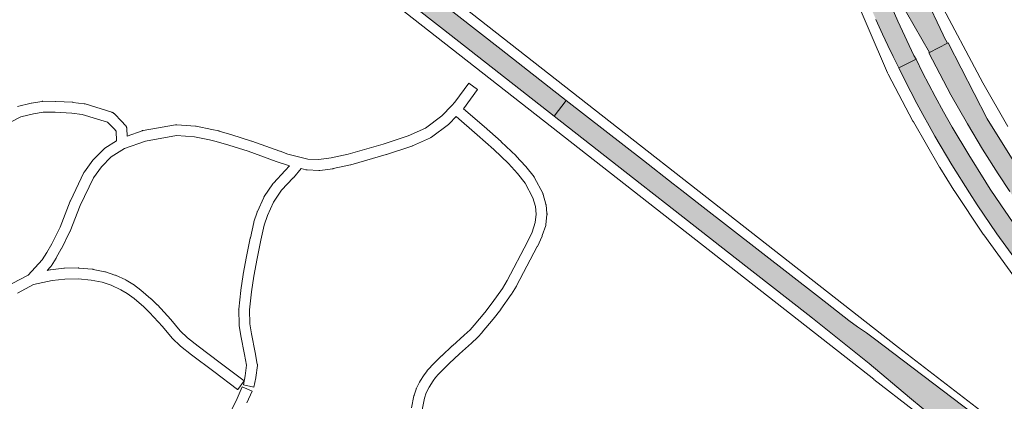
# Paper-space layout 'Layout1' of a CAD drawing. Header units: metres. Extents: x 123097 to 144122, y 392739 to 407589.
# Tile 404 of 510: x 135491 to 135857, y 399427 to 399569. Entities that reach past the tile are written whole.
import ezdxf

# ---------------------------------------------------------------- set-up
doc = ezdxf.new("R2010")
doc.units = ezdxf.units.M
doc.header["$MEASUREMENT"] = 0
for name, color, linetype, lineweight in [('gs-knt-aanvullende hoofdweg', 7, 'Continuous', 0), ('gs-knt-hoofdweg', 7, 'Continuous', 0), ('gs-knt-paden', 7, 'Continuous', 0), ('ir-ARC-asfalt-hoofdwegen-te inspecteren', 5, 'Continuous', 0)]:
    doc.layers.add(name, color=color, linetype=linetype, lineweight=lineweight)

psp = doc.layouts.get("Layout1")

# ---------------------------------------------------------------- hatches: boundary and pattern name
at = {"layer": 'ir-ARC-asfalt-hoofdwegen-te inspecteren', "linetype": 'Continuous', "lineweight": 13}
for points in [[(135799.079, 399666.19), (135798.998, 399666.615), (135796.85, 399677.871), (135795.638, 399685.213), (135793.91, 399695.677), (135793.719, 399697.266), (135791.897, 399712.4), (135790.56, 399729.546), (135790.442, 399731.826), (135790.317, 399734.261), (135790.244, 399736.937), (135790.223, 399738.738), (135782.989, 399738.655), (135783.012, 399736.625), (135783.311, 399730.061), (135783.233, 399727.711), (135782.701, 399725.42), (135781.737, 399723.275), (135780.375, 399721.358), (135779.823, 399720.929), (135781.6, 399703.703), (135782.001, 399703.491), (135782.154, 399703.065), (135784.122, 399689.435), (135786.372, 399675.849), (135788.671, 399663.598), (135788.76, 399663.174), (135789.464, 399659.821), (135789.748, 399658.472), (135789.836, 399658.051), (135792.9, 399644.854), (135796.727, 399630.56), (135800.982, 399616.388), (135803.264, 399609.478), (135807.954, 399596.307), (135812.845, 399584.248), (135817.282, 399576.464), (135828.76, 399556.514), (135835.41, 399560.007), (135834.248, 399562.318), (135833.845, 399563.121), (135827.033, 399577.581), (135819.773, 399595.187), (135813.615, 399612.079), (135808.655, 399627.468), (135803.953, 399644.577), (135800.238, 399660.113), (135800.063, 399661.033), (135799.981, 399661.458), (135799.723, 399662.811)], [(135510.767, 399687.325), (135502.471, 399676.224), (135504.093, 399675.552), (135505.887, 399674.612), (135507.55, 399673.456), (135512.493, 399669.611), (135559.3, 399632.83), (135574.709, 399620.852), (135579.173, 399617.471), (135591.144, 399608.57), (135604.491, 399598.841), (135611.771, 399593.486), (135623.528, 399584.366), (135648.189, 399565.081), (135689.219, 399532.971), (135693.767, 399538.791), (135669.527, 399557.725), (135628.592, 399589.698), (135606.288, 399607.192), (135595.824, 399615.326), (135585.608, 399623.77), (135584.497, 399624.751), (135583.462, 399625.811), (135569.099, 399641.281), (135568.299, 399642.092), (135535.223, 399668.024), (135515.115, 399683.887), (135512.085, 399686.277)], [(135693.767, 399538.791), (135689.219, 399532.971), (135721.207, 399507.916), (135731.351, 399500), (135756.507, 399480.334), (135783.488, 399459.246), (135785.249, 399457.916), (135806.32, 399441.041), (135821.304, 399428.464), (135831.435, 399419.961), (135832.559, 399418.952), (135834.042, 399416.653), (135835.189, 399414.169), (135835.98, 399411.55), (135844.702, 399422.584), (135807.754, 399450.609), (135805.338, 399452.385), (135802.04, 399454.688), (135798.818, 399457.08), (135787.827, 399465.565), (135743.531, 399500), (135736.647, 399505.351), (135733.504, 399507.794), (135722.403, 399516.424)]]:
    psp.add_hatch(color=5, dxfattribs=at).paths.add_polyline_path(points, flags=0)
at = {"layer": 'ir-ARC-asfalt-hoofdwegen-te inspecteren', "linetype": 'Continuous', "lineweight": 13, "extrusion": (0, 0, -1)}
for points in [[(-135787.038, 399659.114), (-135786.333, 399662.465), (-135786.244, 399662.889), (-135782.613, 399682.099), (-135782.519, 399682.749), (-135781.924, 399686.538), (-135774.574, 399685.384), (-135775.242, 399680.93), (-135775.289, 399676.426), (-135775.118, 399673.747), (-135774.957, 399669.369), (-135775.334, 399664.62), (-135776.046, 399659.91), (-135776.141, 399659.487), (-135776.892, 399656.156), (-135777.196, 399654.809), (-135777.289, 399654.394), (-135780.76, 399640.026), (-135785.597, 399620.007), (-135786.189, 399611.588), (-135792.188, 399612.403), (-135795.074, 399603.679), (-135798.728, 399593.635), (-135802.19, 399584.652), (-135805.462, 399576.664), (-135808.81, 399568.876), (-135811.294, 399563.336), (-135813.206, 399559.192), (-135815.182, 399555.078), (-135817.317, 399550.833), (-135823.723, 399554.054), (-135822.967, 399555.484), (-135816.997, 399568.233), (-135811.344, 399581.126), (-135811.073, 399581.813), (-135806.085, 399594.408), (-135801.495, 399607.153), (-135800.5, 399610.075), (-135797.697, 399618.951), (-135795.696, 399625.424), (-135791.639, 399639.485), (-135788.222, 399653.715), (-135787.411, 399657.344), (-135787.322, 399657.764)], [(-135860.404, 399515.453), (-135850.205, 399531.934), (-135835.639, 399560.143), (-135835.41, 399560.007), (-135828.76, 399556.514), (-135828.511, 399556.413), (-135836.611, 399540.845), (-135842.803, 399530.049), (-135848.436, 399520.687), (-135854.263, 399511.445), (-135858.584, 399504.89), (-135861.919, 399500), (-135865.334, 399495.129), (-135868.812, 399490.303), (-135876.155, 399480.511), (-135883.763, 399470.923), (-135891.818, 399461.385), (-135900.125, 399452.065), (-135910.077, 399441.532), (-135916.355, 399435.205), (-135924.134, 399427.689), (-135932.068, 399420.337), (-135943.165, 399410.709), (-135950.43, 399404.72), (-136000, 399365.434), (-136022.878, 399347.302), (-136088.112, 399295.795), (-136092.677, 399301.549), (-136086.329, 399306.558), (-136027.887, 399352.669), (-136000, 399374.794), (-135954.501, 399410.893), (-135947.814, 399416.411), (-135936.57, 399426.228), (-135928.994, 399433.238), (-135921.566, 399440.404), (-135913.276, 399448.803), (-135905.194, 399457.402), (-135897.226, 399466.362), (-135889.501, 399475.533), (-135882.084, 399484.85), (-135874.919, 399494.363), (-135870.858, 399500), (-135866.224, 399506.672)], [(-135960.137, 399390.767), (-135946.25, 399401.766), (-135932.726, 399413.21), (-135919.58, 399425.085), (-135906.826, 399437.38), (-135898.534, 399445.817), (-135881.705, 399464.856), (-135874.452, 399473.72), (-135867.461, 399482.792), (-135861.232, 399491.33), (-135855.187, 399500), (-135851.305, 399505.784), (-135849.62, 399508.414), (-135843.291, 399518.574), (-135837.166, 399528.858), (-135833.944, 399534.502), (-135830.838, 399540.21), (-135826.127, 399549.148), (-135823.723, 399554.054), (-135817.317, 399550.833), (-135819.571, 399546.35), (-135824.046, 399537.667), (-135826.299, 399533.485), (-135828.616, 399529.339), (-135830.76, 399525.442), (-135837.06, 399514.889), (-135843.553, 399504.454), (-135846.423, 399500), (-135853.766, 399489.254), (-135861.405, 399478.716), (-135868.656, 399469.272), (-135876.174, 399460.038), (-135893.079, 399440.921), (-135902.272, 399431.563), (-135915.046, 399419.271), (-135928.212, 399407.399), (-135941.754, 399395.96), (-135955.66, 399384.964), (-136000, 399349.765), (-136070.342, 399293.959), (-136074.924, 399299.734), (-136000, 399359.153)]]:
    psp.add_hatch(color=5, dxfattribs=at).paths.add_polyline_path(points, flags=0)

# ---------------------------------------------------------------- linework, layer by layer
at = {"layer": 'gs-knt-aanvullende hoofdweg', "color": 7, "linetype": 'Continuous', "flags": 128}
for points in [[(135511.943, 399685.96), (135594.313, 399621.754), (135594.347, 399621.728), (135641.144, 399584.819), (135817.252, 399447.029), (135850.973, 399420.962)], [(135837.582, 399412.33), (135808.049, 399435.159), (135808.014, 399435.186), (135631.877, 399572.998), (135631.854, 399573.016), (135585.062, 399609.921), (135500.219, 399676.054), (135491.359, 399682.96)]]:
    psp.add_lwpolyline(points, dxfattribs=at)
at = {"layer": 'gs-knt-hoofdweg', "color": 7, "linetype": 'Continuous', "flags": 128}
for points in [[(135803.008, 399661.938), (135806.465, 399648.464), (135806.485, 399648.385), (135810.292, 399632.885), (135816.492, 399612.881), (135824.139, 399594.415), (135831.807, 399576.864), (135848.497, 399545.283), (135857.863, 399529.125)], [(135860.311, 399473.153), (135848.877, 399488.846), (135848.686, 399489.12), (135837.917, 399505.276), (135837.782, 399505.486), (135832.606, 399513.802), (135832.476, 399514.018), (135822.755, 399530.787), (135822.593, 399531.08), (135813.437, 399548.515), (135813.303, 399548.784), (135813.178, 399549.057), (135799.074, 399581.647)]]:
    psp.add_lwpolyline(points, dxfattribs=at)
at = {"layer": 'gs-knt-paden', "color": 7, "linetype": 'Continuous', "flags": 128}
for points in [[(135489.874, 399536.524), (135494.942, 399537.689), (135495.03, 399537.707), (135498.817, 399538.401), (135498.909, 399538.416), (135499.001, 399538.426), (135499.094, 399538.432), (135499.187, 399538.434), (135503.917, 399538.414), (135503.967, 399538.413), (135504.018, 399538.411), (135510.292, 399538.067), (135510.364, 399538.062), (135510.436, 399538.054), (135514.602, 399537.523), (135514.688, 399537.51), (135514.774, 399537.493), (135514.858, 399537.473), (135514.942, 399537.449), (135524.885, 399534.375), (135524.977, 399534.344), (135525.069, 399534.309), (135525.158, 399534.269), (135525.245, 399534.224), (135525.33, 399534.176), (135525.412, 399534.123), (135525.492, 399534.067), (135525.569, 399534.006), (135525.643, 399533.942), (135525.714, 399533.875), (135528.598, 399530.984), (135528.628, 399530.953), (135529.891, 399529.63), (135529.955, 399529.56), (135530.016, 399529.487), (135530.073, 399529.411), (135530.127, 399529.332), (135530.177, 399529.251), (135530.222, 399529.167), (135530.264, 399529.082), (135530.302, 399528.994), (135530.335, 399528.905), (135530.365, 399528.815), (135530.39, 399528.723), (135530.41, 399528.63), (135530.426, 399528.536), (135530.438, 399528.441), (135530.445, 399528.347), (135530.592, 399525.529), (135536.181, 399527.521), (135536.262, 399527.548), (135536.345, 399527.572), (135536.429, 399527.592), (135536.513, 399527.608), (135548.517, 399529.688), (135548.612, 399529.703), (135548.708, 399529.712), (135548.804, 399529.717), (135548.9, 399529.718), (135548.996, 399529.713), (135555.982, 399529.24), (135556.072, 399529.232), (135556.162, 399529.22), (135556.252, 399529.204), (135561.996, 399528.02), (135562.036, 399528.011), (135564.6, 399527.427), (135564.657, 399527.413), (135564.714, 399527.397), (135569.476, 399526.014), (135569.521, 399526), (135576.817, 399523.692), (135576.89, 399523.668), (135587.354, 399519.91), (135587.388, 399519.897), (135590.311, 399518.789), (135597.779, 399516.951), (135601.856, 399516.796), (135606.395, 399517.386), (135612.651, 399518.748), (135625.735, 399522.567), (135635.04, 399525.588), (135641.423, 399528.478), (135647.494, 399533.01), (135651.275, 399536.924), (135652.38, 399538.068), (135657.515, 399545.175, -0.3748466), (135657.528, 399545.178), (135660.771, 399542.835, -0.3845522), (135660.773, 399542.821), (135655.614, 399535.681), (135663.28, 399529.042), (135663.3, 399529.025), (135669.533, 399523.483), (135669.587, 399523.432), (135675.1, 399518.151), (135675.142, 399518.109), (135675.184, 399518.065), (135678.658, 399514.312), (135678.713, 399514.25), (135678.766, 399514.186), (135681.78, 399510.336), (135681.834, 399510.263), (135681.885, 399510.188), (135681.933, 399510.111), (135681.977, 399510.031), (135685.002, 399504.267), (135685.039, 399504.193), (135685.073, 399504.118), (135685.103, 399504.041), (135685.131, 399503.963), (135685.155, 399503.884), (135686.178, 399500.294), (135686.2, 399500.211), (135686.218, 399500.128), (135686.232, 399500.044), (135686.243, 399499.96), (135686.594, 399496.726), (135686.602, 399496.64), (135686.605, 399496.554), (135686.606, 399496.468), (135686.602, 399496.382), (135686.595, 399496.297), (135686.215, 399492.723), (135686.203, 399492.632), (135686.187, 399492.541), (135686.167, 399492.451), (135686.142, 399492.363), (135686.114, 399492.275), (135684.856, 399488.537), (135684.829, 399488.462), (135684.8, 399488.387), (135684.768, 399488.314), (135683.032, 399484.562), (135683.009, 399484.513), (135682.984, 399484.465), (135675.271, 399469.908), (135675.247, 399469.863), (135675.221, 399469.819), (135673.427, 399466.813), (135673.386, 399466.747), (135673.342, 399466.682), (135669.448, 399461.18), (135669.396, 399461.11), (135666.639, 399457.553), (135666.594, 399457.497), (135662.545, 399452.639), (135662.481, 399452.566), (135660.899, 399450.844), (135660.852, 399450.794), (135660.803, 399450.746), (135658.548, 399448.605), (135658.509, 399448.569), (135654.134, 399444.632), (135650.244, 399441.009), (135646.321, 399437.127), (135645.214, 399435.902), (135644.316, 399434.666), (135642.794, 399432.247), (135641.748, 399430.17), (135641.077, 399428.127), (135640.208, 399423.866)], [(135636.256, 399424.607), (135637.162, 399429.045), (135637.178, 399429.12), (135637.198, 399429.196), (135637.221, 399429.27), (135637.975, 399431.567), (135638, 399431.638), (135638.027, 399431.708), (135638.057, 399431.777), (135638.09, 399431.844), (135639.247, 399434.141), (135639.292, 399434.226), (135639.341, 399434.308), (135640.95, 399436.864), (135640.986, 399436.92), (135641.025, 399436.974), (135642.025, 399438.351), (135642.068, 399438.408), (135642.113, 399438.464), (135642.159, 399438.517), (135643.376, 399439.863), (135643.414, 399439.905), (135643.453, 399439.945), (135647.438, 399443.888), (135647.482, 399443.93), (135651.407, 399447.586), (135651.432, 399447.609), (135655.8, 399451.539), (135657.985, 399453.614), (135659.488, 399455.25), (135663.483, 399460.044), (135666.19, 399463.535), (135666.192, 399463.538), (135666.194, 399463.54), (135670.015, 399468.94), (135671.743, 399471.835), (135679.407, 399486.299), (135681.069, 399489.893), (135682.242, 399493.379), (135682.574, 399496.507), (135682.265, 399499.356), (135681.346, 399502.583), (135678.502, 399508.002), (135675.651, 399511.643), (135672.275, 399515.29), (135666.833, 399520.504), (135660.638, 399526.012), (135652.844, 399532.762), (135650.273, 399530.1), (135650.215, 399530.043), (135650.155, 399529.988), (135650.093, 399529.936), (135650.03, 399529.886), (135643.653, 399525.126), (135643.583, 399525.076), (135643.51, 399525.028), (135643.435, 399524.984), (135643.358, 399524.943), (135643.28, 399524.906), (135636.596, 399521.88), (135636.528, 399521.85), (135636.458, 399521.824), (135636.388, 399521.799), (135626.948, 399518.734), (135626.89, 399518.717), (135613.71, 399514.869), (135613.643, 399514.851), (135613.575, 399514.835), (135607.166, 399513.44), (135607.083, 399513.424), (135606.998, 399513.411), (135602.207, 399512.788), (135602.124, 399512.779), (135602.04, 399512.773), (135601.956, 399512.771), (135601.872, 399512.772), (135597.422, 399512.941), (135597.34, 399512.946), (135597.259, 399512.954), (135597.178, 399512.966), (135597.097, 399512.98), (135597.018, 399512.998), (135595.28, 399513.426), (135592.381, 399510.04), (135592.346, 399510), (135592.31, 399509.961), (135587.952, 399505.382), (135584.925, 399500.951), (135582.679, 399495.975), (135581.546, 399492.494), (135580.286, 399486.841), (135578.923, 399480.077), (135577.694, 399473.461), (135576.758, 399467.664), (135576.043, 399460.955), (135576.185, 399455.769), (135576.834, 399452.068), (135578.171, 399445.16), (135578.176, 399445.135), (135578.949, 399440.85), (135578.962, 399440.766), (135578.972, 399440.681), (135578.978, 399440.596), (135578.981, 399440.511), (135578.98, 399440.426), (135578.975, 399440.341), (135578.967, 399440.257), (135578.448, 399435.875), (135578.436, 399435.789), (135578.42, 399435.704), (135577.715, 399432.296, -0.3700889), (135577.704, 399432.289), (135573.786, 399433.1, -0.3700837), (135573.779, 399433.111), (135574.466, 399436.433), (135574.94, 399440.431), (135574.222, 399444.408), (135572.884, 399451.321), (135572.877, 399451.356), (135572.2, 399455.22), (135572.186, 399455.317), (135572.176, 399455.414), (135572.171, 399455.512), (135572.021, 399460.979), (135572.02, 399461.068), (135572.024, 399461.158), (135572.031, 399461.247), (135572.766, 399468.144), (135572.773, 399468.198), (135572.781, 399468.251), (135573.729, 399474.125), (135573.737, 399474.172), (135574.974, 399480.826), (135574.98, 399480.856), (135576.35, 399487.655), (135576.358, 399487.695), (135577.643, 399493.462), (135577.666, 399493.555), (135577.694, 399493.647), (135578.891, 399497.324), (135578.915, 399497.393), (135578.941, 399497.462), (135578.97, 399497.529), (135581.334, 399502.766), (135581.372, 399502.845), (135581.413, 399502.923), (135581.458, 399502.999), (135581.506, 399503.073), (135584.724, 399507.784), (135584.771, 399507.85), (135584.821, 399507.914), (135584.873, 399507.976), (135584.928, 399508.036), (135589.361, 399512.694), (135590.91, 399514.503), (135585.979, 399516.132), (135575.568, 399519.871), (135568.331, 399522.16), (135563.649, 399523.52), (135561.164, 399524.087), (135555.574, 399525.239), (135548.965, 399525.686), (135537.369, 399523.677), (135529.613, 399520.911), (135524.691, 399517.785), (135521.003, 399514.049), (135518.043, 399510.037), (135513.126, 399499.759), (135509.384, 399490.192), (135509.35, 399490.111), (135509.313, 399490.031), (135506.173, 399483.698), (135506.146, 399483.647), (135506.119, 399483.596), (135504.243, 399480.305), (135504.194, 399480.222), (135502.306, 399477.25), (135502.256, 399477.176), (135502.204, 399477.105), (135502.149, 399477.036), (135502.092, 399476.972), (135502.09, 399476.969), (135502.087, 399476.967)], [(135502.087, 399476.967), (135500.798, 399475.561), (135501.981, 399475.81), (135502.065, 399475.826), (135502.15, 399475.838), (135507.047, 399476.439), (135507.119, 399476.447), (135507.191, 399476.451), (135507.263, 399476.454), (135512.395, 399476.529), (135512.466, 399476.529), (135512.537, 399476.526), (135512.608, 399476.521), (135517.7, 399476.052), (135517.772, 399476.044), (135517.844, 399476.033), (135517.915, 399476.02), (135522.258, 399475.138), (135522.334, 399475.121), (135522.409, 399475.101), (135522.483, 399475.078), (135526.033, 399473.917), (135526.106, 399473.892), (135526.178, 399473.864), (135526.249, 399473.832), (135530.063, 399472.074), (135530.123, 399472.046), (135530.182, 399472.015), (135530.24, 399471.982), (135532.742, 399470.512), (135532.809, 399470.47), (135532.875, 399470.426), (135532.938, 399470.38), (135535.627, 399468.339), (135535.672, 399468.303), (135535.716, 399468.266), (135539.414, 399465.108), (135539.452, 399465.074), (135539.49, 399465.04), (135541.747, 399462.902), (135541.798, 399462.852), (135541.848, 399462.8), (135546.769, 399457.423), (135546.827, 399457.357), (135550.324, 399453.181), (135553.024, 399450.582), (135556.955, 399447.428), (135565.18, 399441.329), (135574.056, 399434.652, -0.3846081), (135574.059, 399434.639), (135571.654, 399431.441, -0.3846071), (135571.64, 399431.439), (135562.78, 399438.104), (135554.53, 399444.222), (135554.469, 399444.268), (135550.437, 399447.503), (135550.368, 399447.562), (135550.301, 399447.623), (135547.458, 399450.36), (135547.407, 399450.411), (135547.358, 399450.463), (135547.311, 399450.517), (135543.773, 399454.742), (135538.931, 399460.033), (135536.763, 399462.085), (135533.149, 399465.172), (135530.602, 399467.106), (135528.29, 399468.465), (135524.672, 399470.133), (135521.344, 399471.221), (135517.222, 399472.058), (135512.346, 399472.508), (135507.429, 399472.436), (135502.725, 399471.858), (135495.777, 399470.396), (135489.811, 399467.204)], [(135569.256, 399423.462), (135571.421, 399428.038), (135573.33, 399432.374, -0.3560854), (135573.342, 399432.378), (135577.005, 399430.766, -0.3560821), (135577.009, 399430.754), (135575.09, 399426.393)]]:
    psp.add_lwpolyline(points, format="xyb", dxfattribs=at)
psp.add_lwpolyline([(135487.895, 399470.738), (135493.832, 399473.915), (135499.008, 399479.556), (135500.775, 399482.337), (135502.597, 399485.536), (135505.672, 399491.738), (135509.409, 399501.292), (135509.437, 399501.36), (135509.468, 399501.427), (135514.499, 399511.945), (135514.542, 399512.029), (135514.589, 399512.112), (135514.64, 399512.192), (135514.694, 399512.27), (135517.854, 399516.552), (135517.912, 399516.628), (135517.975, 399516.701), (135518.041, 399516.771), (135521.991, 399520.771), (135522.056, 399520.834), (135522.124, 399520.895), (135522.195, 399520.951), (135522.268, 399521.005), (135522.343, 399521.055), (135526.657, 399523.796), (135526.47, 399527.393), (135525.737, 399528.16), (135523.22, 399530.682), (135513.921, 399533.557), (135510, 399534.057), (135503.849, 399534.394), (135499.357, 399534.413), (135495.799, 399533.761), (135491.015, 399532.661), (135487.503, 399530.877)], dxfattribs=at)
at = {"layer": 'ir-ARC-asfalt-hoofdwegen-te inspecteren', "color": 5, "linetype": 'Continuous', "lineweight": 13, "flags": 128}
psp.add_lwpolyline([(135623.528, 399584.366), (135648.189, 399565.081), (135689.219, 399532.971), (135693.767, 399538.791), (135669.527, 399557.725), (135628.592, 399589.698)], dxfattribs=at)
at = {"layer": 'ir-ARC-asfalt-hoofdwegen-te inspecteren', "color": 5, "linetype": 'Continuous', "lineweight": 13}
for points in [[(135808.81, 399568.876), (135811.294, 399563.336), (135813.206, 399559.192), (135815.182, 399555.078), (135817.317, 399550.833), (135823.723, 399554.054), (135822.967, 399555.484), (135816.997, 399568.233), (135811.344, 399581.126)], [(135817.282, 399576.464), (135828.76, 399556.514), (135835.41, 399560.007), (135834.248, 399562.318), (135833.845, 399563.121), (135827.033, 399577.581)], [(135860.404, 399515.453), (135850.205, 399531.934), (135835.639, 399560.143), (135835.41, 399560.007), (135828.76, 399556.514), (135828.511, 399556.413), (135836.611, 399540.845), (135842.803, 399530.049), (135848.436, 399520.687), (135854.263, 399511.445), (135858.584, 399504.89)], [(135861.232, 399491.33), (135855.187, 399500), (135851.305, 399505.784), (135849.62, 399508.414), (135843.291, 399518.574), (135837.166, 399528.858), (135833.944, 399534.502), (135830.838, 399540.21), (135826.127, 399549.148), (135823.723, 399554.054), (135817.317, 399550.833), (135819.571, 399546.35), (135824.046, 399537.667), (135826.299, 399533.485), (135828.616, 399529.339), (135830.76, 399525.442), (135837.06, 399514.889), (135843.553, 399504.454), (135846.423, 399500), (135853.766, 399489.254), (135861.405, 399478.716)]]:
    psp.add_lwpolyline(points, dxfattribs=at)
at = {"layer": 'ir-ARC-asfalt-hoofdwegen-te inspecteren', "color": 5, "linetype": 'Continuous', "lineweight": 13, "flags": 128}
psp.add_lwpolyline([(135693.767, 399538.791), (135689.219, 399532.971), (135721.207, 399507.916), (135731.351, 399500), (135756.507, 399480.334), (135783.488, 399459.246), (135785.249, 399457.916), (135806.32, 399441.041), (135821.304, 399428.464), (135831.435, 399419.961), (135832.559, 399418.952), (135834.042, 399416.653), (135835.189, 399414.169), (135835.98, 399411.55), (135844.702, 399422.584), (135807.754, 399450.609), (135805.338, 399452.385), (135802.04, 399454.688), (135798.818, 399457.08), (135787.827, 399465.565), (135743.531, 399500), (135736.647, 399505.351), (135733.504, 399507.794), (135722.403, 399516.424)], close=True, dxfattribs=at)

doc.saveas('drawing.dxf')
